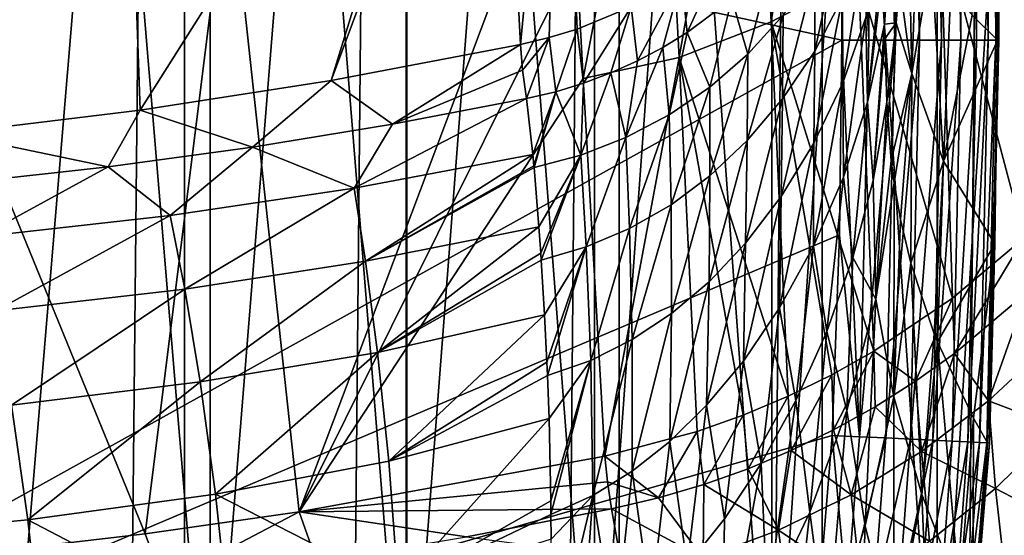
# Model space of a CAD drawing. Header units: metres. Extents: x -24 to 24, y -69 to 184.
# Tile 324 of 656: x 5.98 to 15.04, y 96.66 to 101.41. Entities that reach past the tile are written whole.
import ezdxf

# ---------------------------------------------------------------- set-up
doc = ezdxf.new("R2010")
doc.units = ezdxf.units.M
for name, color, linetype in [('367', 7, 'CONTINUOUS'), ('370', 7, 'CONTINUOUS'), ('386', 7, 'CONTINUOUS'), ('397', 7, 'CONTINUOUS'), ('398', 7, 'CONTINUOUS'), ('400', 7, 'CONTINUOUS'), ('401', 7, 'CONTINUOUS'), ('433', 7, 'CONTINUOUS'), ('448', 7, 'CONTINUOUS'), ('449', 7, 'CONTINUOUS'), ('450', 7, 'CONTINUOUS'), ('451', 7, 'CONTINUOUS'), ('452', 7, 'CONTINUOUS'), ('453', 7, 'CONTINUOUS'), ('454', 7, 'CONTINUOUS'), ('467', 7, 'CONTINUOUS'), ('503', 7, 'CONTINUOUS'), ('509', 7, 'CONTINUOUS'), ('524', 7, 'CONTINUOUS'), ('525', 7, 'CONTINUOUS'), ('526', 7, 'CONTINUOUS'), ('556', 2, 'CONTINUOUS'), ('565', 2, 'CONTINUOUS')]:
    doc.layers.add(name, color=color, linetype=linetype)

msp = doc.modelspace()

# ---------------------------------------------------------------- linework, layer by layer
at = {"layer": '367'}
for points in [[(7.493662, 145.2, -23.063121), (5.396133, -68.3, -23.642002), (5.396133, 145.2, -23.642002)], [(7.493662, -68.3, -23.063121), (5.396133, -68.3, -23.642002), (7.493662, 145.2, -23.063121)], [(9.530857, 145.2, -22.298548), (7.493662, -68.3, -23.063121), (7.493662, 145.2, -23.063121)], [(9.530857, -68.3, -22.298548), (7.493662, -68.3, -23.063121), (9.530857, 145.2, -22.298548)], [(11.491315, 145.2, -21.354442), (9.530857, -68.3, -22.298548), (9.530857, 145.2, -22.298548)], [(11.491315, -68.3, -21.354442), (9.530857, -68.3, -22.298548), (11.491315, 145.2, -21.354442)], [(13.359252, 145.2, -20.238401), (11.491315, -68.3, -21.354442), (11.491315, 145.2, -21.354442)], [(13.359252, -68.3, -20.238401), (11.491315, -68.3, -21.354442), (13.359252, 145.2, -20.238401)], [(15.119628, 145.2, -18.959413), (13.359252, -68.3, -20.238401), (13.359252, 145.2, -20.238401)], [(15.119628, -68.3, -18.959413), (13.359252, -68.3, -20.238401), (15.119628, 145.2, -18.959413)]]:
    msp.add_3dface(points, dxfattribs=at)
at = {"layer": '370'}
for points in [[(7.90006, 102.860268, 94.241585), (8.546894, 96.878121, 53.541877), (11.019798, 103.447732, 94.491245)], [(11.019798, 103.447732, 94.491245), (8.546894, 96.878121, 53.541877), (11.098638, 102.007812, 84.748972)], [(4.750554, 102.499585, 94.292291), (7.130465, 96.676068, 53.570272), (7.90006, 102.860268, 94.241585)], [(7.130465, 96.676068, 53.570272), (8.546894, 96.878121, 53.541877), (7.90006, 102.860268, 94.241585)], [(5.708911, 96.510513, 53.593538), (7.130465, 96.676068, 53.570272), (4.750554, 102.499585, 94.292291)], [(11.098638, 102.007812, 84.748972), (8.546894, 96.878121, 53.541877), (11.161837, 100.869819, 77.044113)], [(8.546894, 96.878121, 53.541877), (11.358574, 97.390816, 53.469826), (11.161837, 100.869819, 77.044113)]]:
    msp.add_3dface(points, dxfattribs=at)
at = {"layer": '386'}
for points in [[(13.513243, 105.273682, 100.068037), (12.706761, 104.851391, 100.124964), (12.89077, 101.39123, 76.68522)], [(13.694138, 101.814614, 76.628202), (13.513243, 105.273682, 100.068037), (12.89077, 101.39123, 76.68522)], [(12.706761, 104.851391, 100.124964), (11.857022, 104.522609, 100.167736), (12.044094, 101.06078, 76.728189)], [(12.89077, 101.39123, 76.68522), (12.706761, 104.851391, 100.124964), (12.044094, 101.06078, 76.728189)], [(11.161837, 100.869819, 77.044113), (11.857022, 104.522609, 100.167736), (11.098638, 102.007812, 84.748972)], [(11.857022, 104.522609, 100.167736), (11.161837, 100.869819, 77.044113), (12.044094, 101.06078, 76.728189)], [(15.130072, 102.917145, 76.475139), (14.443804, 102.325455, 76.557871), (15.217849, 99.400788, 53.187335)], [(14.443804, 102.325455, 76.557871), (13.694138, 101.814614, 76.628202), (14.557912, 98.844901, 53.265458)], [(15.217849, 99.400788, 53.187335), (14.443804, 102.325455, 76.557871), (14.557912, 98.844901, 53.265458)], [(13.694138, 101.814614, 76.628202), (12.89077, 101.39123, 76.68522), (13.833802, 98.357081, 53.334017)], [(14.557912, 98.844901, 53.265458), (13.694138, 101.814614, 76.628202), (13.833802, 98.357081, 53.334017)], [(12.89077, 101.39123, 76.68522), (12.044094, 101.06078, 76.728189), (13.046412, 97.94307, 53.392206)], [(13.447828, 98.140221, 53.364496), (12.89077, 101.39123, 76.68522), (13.046412, 97.94307, 53.392206)], [(13.833802, 98.357081, 53.334017), (12.89077, 101.39123, 76.68522), (13.447828, 98.140221, 53.364496)], [(11.161837, 100.869819, 77.044113), (11.358574, 97.390816, 53.469826), (12.044094, 101.06078, 76.728189)], [(12.044094, 101.06078, 76.728189), (11.358574, 97.390816, 53.469826), (12.210562, 97.617346, 53.437988)], [(12.632682, 97.768131, 53.416794), (12.044094, 101.06078, 76.728189), (12.210562, 97.617346, 53.437988)], [(13.046412, 97.94307, 53.392206), (12.044094, 101.06078, 76.728189), (12.632682, 97.768131, 53.416794)]]:
    msp.add_3dface(points, dxfattribs=at)
at = {"layer": '397'}
for points in [[(15.217849, 99.400788, 53.187335), (14.557912, 98.844901, 53.265458), (14.576764, 98.335947, 50.088049)], [(15.243069, 98.898114, 50.021821), (15.217849, 99.400788, 53.187335), (14.576764, 98.335947, 50.088049)], [(14.557912, 98.844901, 53.265458), (13.833802, 98.357081, 53.334017), (14.218558, 98.081066, 50.11987)], [(14.576764, 98.335947, 50.088049), (14.557912, 98.844901, 53.265458), (14.218558, 98.081066, 50.11987)], [(13.833802, 98.357081, 53.334017), (13.447828, 98.140221, 53.364496), (13.464342, 97.632497, 50.179318)], [(13.846474, 97.845825, 50.150426), (13.833802, 98.357081, 53.334017), (13.464342, 97.632497, 50.179318)], [(14.218558, 98.081066, 50.11987), (13.833802, 98.357081, 53.334017), (13.846474, 97.845825, 50.150426)], [(13.447828, 98.140221, 53.364496), (13.046412, 97.94307, 53.392206), (13.074873, 97.442272, 50.206291)], [(13.464342, 97.632497, 50.179318), (13.447828, 98.140221, 53.364496), (13.074873, 97.442272, 50.206291)], [(13.046412, 97.94307, 53.392206), (12.632682, 97.768131, 53.416794), (12.67766, 97.274802, 50.231323)], [(13.074873, 97.442272, 50.206291), (13.046412, 97.94307, 53.392206), (12.67766, 97.274802, 50.231323)], [(12.632682, 97.768131, 53.416794), (12.210562, 97.617346, 53.437988), (12.270947, 97.129505, 50.254472)], [(12.67766, 97.274802, 50.231323), (12.632682, 97.768131, 53.416794), (12.270947, 97.129505, 50.254472)], [(12.210562, 97.617346, 53.437988), (11.358574, 97.390816, 53.469826), (11.852689, 97.005997, 50.275802)], [(12.270947, 97.129505, 50.254472), (12.210562, 97.617346, 53.437988), (11.852689, 97.005997, 50.275802)], [(11.852689, 97.005997, 50.275802), (11.358574, 97.390816, 53.469826), (11.383532, 97.152928, 51.880761)], [(11.421122, 96.90415, 50.295377), (11.852689, 97.005997, 50.275802), (11.383532, 97.152928, 51.880761)]]:
    msp.add_3dface(points, dxfattribs=at)
at = {"layer": '398'}
for points in [[(11.358574, 97.390816, 53.469826), (8.546894, 96.878121, 53.541877), (11.383532, 97.152928, 51.880761)], [(8.546894, 96.878121, 53.541877), (11.421122, 96.90415, 50.295377), (11.383532, 97.152928, 51.880761)], [(8.546894, 96.878121, 53.541877), (7.130465, 96.676068, 53.570272), (7.299487, 96.2217, 50.485322)], [(8.710429, 96.417662, 50.420593), (8.546894, 96.878121, 53.541877), (7.299487, 96.2217, 50.485322)], [(11.421122, 96.90415, 50.295377), (8.546894, 96.878121, 53.541877), (10.087049, 96.646072, 50.355292)], [(10.087049, 96.646072, 50.355292), (8.546894, 96.878121, 53.541877), (8.710429, 96.417662, 50.420593)], [(7.130465, 96.676068, 53.570272), (5.708911, 96.510513, 53.593538), (7.299487, 96.2217, 50.485322)]]:
    msp.add_3dface(points, dxfattribs=at)
at = {"layer": '400'}
for points in [[(15.243069, 98.898114, 50.021821), (14.576764, 98.335947, 50.088049), (14.891144, 97.901018, 46.859653)], [(15.472473, 98.442531, 46.799722), (15.243069, 98.898114, 50.021821), (14.891144, 97.901018, 46.859653)], [(15.472473, 98.442531, 46.799722), (14.891144, 97.901018, 46.859653), (15.527218, 97.656454, 43.835631)], [(14.576764, 98.335947, 50.088049), (14.218558, 98.081066, 50.11987), (14.272104, 97.431848, 46.918155)], [(14.891144, 97.901018, 46.859653), (14.576764, 98.335947, 50.088049), (14.272104, 97.431848, 46.918155)], [(14.218558, 98.081066, 50.11987), (13.846474, 97.845825, 50.150426), (14.272104, 97.431848, 46.918155)], [(13.846474, 97.845825, 50.150426), (13.464342, 97.632497, 50.179318), (13.625915, 97.035006, 46.973611)], [(14.272104, 97.431848, 46.918155), (13.846474, 97.845825, 50.150426), (13.625915, 97.035006, 46.973611)], [(14.891144, 97.901018, 46.859653), (14.272104, 97.431848, 46.918155), (14.953629, 97.092664, 43.900504)], [(15.527218, 97.656454, 43.835631), (14.891144, 97.901018, 46.859653), (14.953629, 97.092664, 43.900504)], [(15.527218, 97.656454, 43.835631), (14.953629, 97.092664, 43.900504), (15.624789, 96.741721, 40.925711)], [(13.464342, 97.632497, 50.179318), (13.074873, 97.442272, 50.206291), (13.625915, 97.035006, 46.973611)], [(13.074873, 97.442272, 50.206291), (12.67766, 97.274802, 50.231323), (12.957795, 96.708759, 47.02502)], [(13.625915, 97.035006, 46.973611), (13.074873, 97.442272, 50.206291), (12.957795, 96.708759, 47.02502)], [(14.272104, 97.431848, 46.918155), (13.625915, 97.035006, 46.973611), (14.346387, 96.606972, 43.961544)], [(14.953629, 97.092664, 43.900504), (14.272104, 97.431848, 46.918155), (14.346387, 96.606972, 43.961544)], [(12.67766, 97.274802, 50.231323), (12.270947, 97.129505, 50.254472), (12.957795, 96.708759, 47.02502)], [(12.270947, 97.129505, 50.254472), (11.852689, 97.005997, 50.275802), (12.264412, 96.450772, 47.072149)], [(12.957795, 96.708759, 47.02502), (12.270947, 97.129505, 50.254472), (12.264412, 96.450772, 47.072149)], [(13.625915, 97.035006, 46.973611), (12.957795, 96.708759, 47.02502), (13.716566, 96.197693, 44.016986)], [(14.346387, 96.606972, 43.961544), (13.625915, 97.035006, 46.973611), (13.716566, 96.197693, 44.016986)], [(14.953629, 97.092664, 43.900504), (14.346387, 96.606972, 43.961544), (15.06264, 96.13425, 40.999751)], [(15.624789, 96.741721, 40.925711), (14.953629, 97.092664, 43.900504), (15.06264, 96.13425, 40.999751)], [(11.852689, 97.005997, 50.275802), (11.421122, 96.90415, 50.295377), (12.264412, 96.450772, 47.072149)], [(12.264412, 96.450772, 47.072149), (11.421122, 96.90415, 50.295377), (11.500824, 96.461242, 47.977084)], [(12.957795, 96.708759, 47.02502), (12.264412, 96.450772, 47.072149), (13.068979, 95.860893, 44.066001)], [(13.716566, 96.197693, 44.016986), (12.957795, 96.708759, 47.02502), (13.068979, 95.860893, 44.066001)]]:
    msp.add_3dface(points, dxfattribs=at)
at = {"layer": '401'}
msp.add_3dface([(11.421122, 96.90415, 50.295377), (10.087049, 96.646072, 50.355292), (11.500824, 96.461242, 47.977084)], dxfattribs=at)
at = {"layer": '433'}
for points in [[(6.926787, 105.104468, 84.845855), (10.34597, 105.736595, 85.132422), (7.085745, 100.575368, 54.383652)], [(7.085745, 100.575368, 54.383652), (10.34597, 105.736595, 85.132422), (8.841554, 100.848713, 54.345572)], [(8.841554, 100.848713, 54.345572), (10.34597, 105.736595, 85.132422), (10.383593, 105.004305, 80.17933)], [(3.471335, 104.75637, 84.894492), (6.926787, 105.104468, 84.845855), (3.547607, 100.209763, 54.434586)], [(3.547607, 100.209763, 54.434586), (6.926787, 105.104468, 84.845855), (5.319816, 100.362213, 54.41335)], [(5.319816, 100.362213, 54.41335), (6.926787, 105.104468, 84.845855), (7.085745, 100.575368, 54.383652)], [(10.583378, 101.181501, 54.299229), (8.841554, 100.848713, 54.345572), (10.383593, 105.004305, 80.17933)]]:
    msp.add_3dface(points, dxfattribs=at)
at = {"layer": '448'}
for points in [[(12.066407, 101.793794, 54.206998), (12.492298, 102.111569, 54.161729), (12.116277, 101.291633, 50.939348)], [(12.116277, 101.291633, 50.939348), (12.492298, 102.111569, 54.161729), (12.527838, 101.603183, 50.908008)], [(11.600817, 101.529954, 54.245472), (12.066407, 101.793794, 54.206998), (11.66021, 101.031317, 50.976052)], [(11.66021, 101.031317, 50.976052), (12.066407, 101.793794, 54.206998), (11.894003, 101.15512, 50.95708)], [(11.894003, 101.15512, 50.95708), (12.066407, 101.793794, 54.206998), (12.116277, 101.291633, 50.939348)], [(11.104531, 101.324284, 54.276436), (11.600817, 101.529954, 54.245472), (11.164772, 100.825677, 51.016756)], [(11.164772, 100.825677, 51.016756), (11.600817, 101.529954, 54.245472), (11.41593, 100.920874, 50.996066)], [(11.41593, 100.920874, 50.996066), (11.600817, 101.529954, 54.245472), (11.66021, 101.031317, 50.976052)], [(10.849039, 101.245359, 54.288721), (11.104531, 101.324284, 54.276436), (10.907966, 100.747048, 51.037889)], [(10.907966, 100.747048, 51.037889), (11.104531, 101.324284, 54.276436), (11.164772, 100.825677, 51.016756)], [(10.583378, 101.181501, 54.299229), (10.849039, 101.245359, 54.288721), (10.603654, 100.944673, 52.721073)], [(10.603654, 100.944673, 52.721073), (10.849039, 101.245359, 54.288721), (10.638214, 100.683862, 51.059741)], [(10.638214, 100.683862, 51.059741), (10.849039, 101.245359, 54.288721), (10.907966, 100.747048, 51.037889)]]:
    msp.add_3dface(points, dxfattribs=at)
at = {"layer": '449'}
for points in [[(8.841554, 100.848713, 54.345572), (10.583378, 101.181501, 54.299229), (9.405611, 100.447144, 51.121778)], [(10.583378, 101.181501, 54.299229), (10.603654, 100.944673, 52.721073), (9.405611, 100.447144, 51.121778)], [(10.603654, 100.944673, 52.721073), (10.638214, 100.683862, 51.059741), (9.405611, 100.447144, 51.121778)], [(7.085745, 100.575368, 54.383652), (8.841554, 100.848713, 54.345572), (8.118472, 100.235578, 51.191925)], [(8.118472, 100.235578, 51.191925), (8.841554, 100.848713, 54.345572), (9.405611, 100.447144, 51.121778)], [(5.319816, 100.362213, 54.41335), (7.085745, 100.575368, 54.383652), (6.789726, 100.053505, 51.264682)], [(6.789726, 100.053505, 51.264682), (7.085745, 100.575368, 54.383652), (8.118472, 100.235578, 51.191925)], [(5.432615, 99.903735, 51.333999), (5.319816, 100.362213, 54.41335), (6.789726, 100.053505, 51.264682)]]:
    msp.add_3dface(points, dxfattribs=at)
at = {"layer": '450'}
for points in [[(13.919636, 101.88202, 41.942747), (14.00594, 102.399016, 41.799947), (13.931996, 101.36907, 39.980604)], [(14.00594, 102.399016, 41.799947), (14.038998, 101.381376, 37.3081), (13.931996, 101.36907, 39.980604)], [(14.038998, 101.381376, 37.3081), (14.00594, 102.399016, 41.799947), (14.069632, 101.754773, 37.290942)], [(13.931996, 101.36907, 39.980604), (14.038998, 101.381376, 37.3081), (13.935801, 101.234974, 39.476425)], [(13.935801, 101.234974, 39.476425), (14.038998, 101.381376, 37.3081), (13.955171, 100.651076, 37.306441)]]:
    msp.add_3dface(points, dxfattribs=at)
at = {"layer": '451'}
for points in [[(13.290767, 101.121007, 45.056613), (13.545841, 102.308104, 47.915273), (13.547313, 101.613263, 45.132432)], [(13.294852, 101.858461, 47.872306), (13.545841, 102.308104, 47.915273), (13.290767, 101.121007, 45.056613)], [(13.547313, 101.613263, 45.132432), (13.754534, 102.146429, 45.217447), (13.548553, 100.828192, 42.468322)], [(13.548553, 100.828192, 42.468322), (13.754534, 102.146429, 45.217447), (13.762421, 101.429231, 42.559746)], [(13.762421, 101.429231, 42.559746), (13.916049, 102.061615, 42.647474), (13.776778, 100.649702, 39.922825)], [(13.916049, 102.061615, 42.647474), (13.919636, 101.88202, 41.942747), (13.776778, 100.649702, 39.922825)], [(12.527838, 101.603183, 50.908008), (12.898187, 101.967831, 50.882777), (12.675791, 101.093484, 47.823539)], [(12.675791, 101.093484, 47.823539), (12.898187, 101.967831, 50.882777), (13.001882, 101.451798, 47.841953)], [(12.994693, 100.680189, 44.991259), (13.294852, 101.858461, 47.872306), (13.290767, 101.121007, 45.056613)], [(13.001882, 101.451798, 47.841953), (13.294852, 101.858461, 47.872306), (12.994693, 100.680189, 44.991259)], [(13.919636, 101.88202, 41.942747), (13.931996, 101.36907, 39.980604), (13.776778, 100.649702, 39.922825)], [(12.116277, 101.291633, 50.939348), (12.527838, 101.603183, 50.908008), (12.324682, 100.787549, 47.816423)], [(12.324682, 100.787549, 47.816423), (12.527838, 101.603183, 50.908008), (12.675791, 101.093484, 47.823539)], [(13.283952, 100.273917, 42.378183), (13.547313, 101.613263, 45.132432), (13.548553, 100.828192, 42.468322)], [(13.290767, 101.121007, 45.056613), (13.547313, 101.613263, 45.132432), (13.283952, 100.273917, 42.378183)], [(12.670218, 100.296272, 44.937095), (13.001882, 101.451798, 47.841953), (12.994693, 100.680189, 44.991259)], [(12.675791, 101.093484, 47.823539), (13.001882, 101.451798, 47.841953), (12.670218, 100.296272, 44.937095)], [(13.548553, 100.828192, 42.468322), (13.762421, 101.429231, 42.559746), (13.555989, 99.960033, 39.837712)], [(13.555989, 99.960033, 39.837712), (13.762421, 101.429231, 42.559746), (13.776778, 100.649702, 39.922825)], [(13.776778, 100.649702, 39.922825), (13.931996, 101.36907, 39.980604), (13.828222, 99.930468, 37.242)], [(13.931996, 101.36907, 39.980604), (13.935801, 101.234974, 39.476425), (13.828222, 99.930468, 37.242)], [(11.894003, 101.15512, 50.95708), (12.116277, 101.291633, 50.939348), (11.952309, 100.532737, 47.820212)], [(11.952309, 100.532737, 47.820212), (12.116277, 101.291633, 50.939348), (12.324682, 100.787549, 47.816423)], [(13.935801, 101.234974, 39.476425), (13.955171, 100.651076, 37.306441), (13.828222, 99.930468, 37.242)], [(11.553877, 100.323762, 47.834341), (11.894003, 101.15512, 50.95708), (11.952309, 100.532737, 47.820212)], [(11.66021, 101.031317, 50.976052), (11.894003, 101.15512, 50.95708), (11.553877, 100.323762, 47.834341)], [(12.981619, 99.780193, 42.291386), (13.290767, 101.121007, 45.056613), (13.283952, 100.273917, 42.378183)], [(12.994693, 100.680189, 44.991259), (13.290767, 101.121007, 45.056613), (12.981619, 99.780193, 42.291386)], [(11.41593, 100.920874, 50.996066), (11.66021, 101.031317, 50.976052), (11.553877, 100.323762, 47.834341)], [(12.324682, 100.787549, 47.816423), (12.675791, 101.093484, 47.823539), (12.327204, 99.972831, 44.894864)], [(12.327204, 99.972831, 44.894864), (12.675791, 101.093484, 47.823539), (12.670218, 100.296272, 44.937095)], [(11.138257, 100.161721, 47.857024), (11.41593, 100.920874, 50.996066), (11.553877, 100.323762, 47.834341)], [(11.164772, 100.825677, 51.016756), (11.41593, 100.920874, 50.996066), (11.138257, 100.161721, 47.857024)], [(10.907966, 100.747048, 51.037889), (11.164772, 100.825677, 51.016756), (11.138257, 100.161721, 47.857024)], [(13.280978, 99.32282, 39.747275), (13.548553, 100.828192, 42.468322), (13.555989, 99.960033, 39.837712)], [(13.283952, 100.273917, 42.378183), (13.548553, 100.828192, 42.468322), (13.280978, 99.32282, 39.747275)], [(10.638214, 100.683862, 51.059741), (10.907966, 100.747048, 51.037889), (10.697354, 100.167961, 48.398287)], [(10.697354, 100.167961, 48.398287), (10.907966, 100.747048, 51.037889), (10.70712, 100.063578, 47.949264)], [(10.70712, 100.063578, 47.949264), (10.907966, 100.747048, 51.037889), (10.708491, 100.048481, 47.886133)], [(10.708491, 100.048481, 47.886133), (10.907966, 100.747048, 51.037889), (11.138257, 100.161721, 47.857024)], [(11.952309, 100.532737, 47.820212), (12.324682, 100.787549, 47.816423), (11.968994, 99.706334, 44.865478)], [(11.968994, 99.706334, 44.865478), (12.324682, 100.787549, 47.816423), (12.327204, 99.972831, 44.894864)], [(12.655632, 99.353126, 42.209864), (12.994693, 100.680189, 44.991259), (12.981619, 99.780193, 42.291386)], [(12.670218, 100.296272, 44.937095), (12.994693, 100.680189, 44.991259), (12.655632, 99.353126, 42.209864)], [(13.555989, 99.960033, 39.837712), (13.776778, 100.649702, 39.922825), (13.642011, 99.220102, 37.170421)], [(13.642011, 99.220102, 37.170421), (13.776778, 100.649702, 39.922825), (13.828222, 99.930468, 37.242)], [(11.553877, 100.323762, 47.834341), (11.952309, 100.532737, 47.820212), (11.587742, 99.488192, 44.84983)], [(11.587742, 99.488192, 44.84983), (11.952309, 100.532737, 47.820212), (11.968994, 99.706334, 44.865478)], [(11.138257, 100.161721, 47.857024), (11.553877, 100.323762, 47.834341), (11.189432, 99.31746, 44.846865)], [(11.189432, 99.31746, 44.846865), (11.553877, 100.323762, 47.834341), (11.587742, 99.488192, 44.84983)], [(12.318352, 98.996286, 42.135683), (12.670218, 100.296272, 44.937095), (12.655632, 99.353126, 42.209864)], [(12.327204, 99.972831, 44.894864), (12.670218, 100.296272, 44.937095), (12.318352, 98.996286, 42.135683)], [(12.967865, 98.755684, 39.653157), (13.283952, 100.273917, 42.378183), (13.280978, 99.32282, 39.747275)], [(12.981619, 99.780193, 42.291386), (13.283952, 100.273917, 42.378183), (12.967865, 98.755684, 39.653157)], [(10.708491, 100.048481, 47.886133), (11.138257, 100.161721, 47.857024), (10.752863, 99.502179, 45.844661)], [(10.752863, 99.502179, 45.844661), (11.138257, 100.161721, 47.857024), (10.769855, 99.2599, 45.056323)], [(10.769855, 99.2599, 45.056323), (11.138257, 100.161721, 47.857024), (10.774104, 99.195886, 44.857332)], [(10.774104, 99.195886, 44.857332), (11.138257, 100.161721, 47.857024), (11.189432, 99.31746, 44.846865)], [(11.968994, 99.706334, 44.865478), (12.327204, 99.972831, 44.894864), (11.973561, 98.703918, 42.071543)], [(11.973561, 98.703918, 42.071543), (12.327204, 99.972831, 44.894864), (12.318352, 98.996286, 42.135683)], [(13.280978, 99.32282, 39.747275), (13.555989, 99.960033, 39.837712), (13.402517, 98.538737, 37.093868)], [(13.402517, 98.538737, 37.093868), (13.555989, 99.960033, 39.837712), (13.642011, 99.220102, 37.170421)], [(12.634176, 98.266233, 39.557141), (12.981619, 99.780193, 42.291386), (12.967865, 98.755684, 39.653157)], [(12.655632, 99.353126, 42.209864), (12.981619, 99.780193, 42.291386), (12.634176, 98.266233, 39.557141)], [(11.587742, 99.488192, 44.84983), (11.968994, 99.706334, 44.865478), (11.610821, 98.463726, 42.020727)], [(11.610821, 98.463726, 42.020727), (11.968994, 99.706334, 44.865478), (11.973561, 98.703918, 42.071543)], [(11.189432, 99.31746, 44.846865), (11.587742, 99.488192, 44.84983), (11.231867, 98.271957, 41.983887)], [(11.231867, 98.271957, 41.983887), (11.587742, 99.488192, 44.84983), (11.610821, 98.463726, 42.020727)], [(10.774104, 99.195886, 44.857332), (11.189432, 99.31746, 44.846865), (10.804394, 98.691799, 43.40231)], [(10.804394, 98.691799, 43.40231), (11.189432, 99.31746, 44.846865), (10.826232, 98.256837, 42.275907)], [(10.826232, 98.256837, 42.275907), (11.189432, 99.31746, 44.846865), (10.831681, 98.132518, 41.971534)], [(10.831681, 98.132518, 41.971534), (11.189432, 99.31746, 44.846865), (11.231867, 98.271957, 41.983887)], [(12.295555, 97.858855, 39.461348), (12.655632, 99.353126, 42.209864), (12.634176, 98.266233, 39.557141)], [(12.318352, 98.996286, 42.135683), (12.655632, 99.353126, 42.209864), (12.295555, 97.858855, 39.461348)], [(12.967865, 98.755684, 39.653157), (13.280978, 99.32282, 39.747275), (13.117829, 97.903714, 37.011606)], [(13.117829, 97.903714, 37.011606), (13.280978, 99.32282, 39.747275), (13.402517, 98.538737, 37.093868)], [(11.958007, 97.526053, 39.369452), (12.318352, 98.996286, 42.135683), (12.295555, 97.858855, 39.461348)], [(11.973561, 98.703918, 42.071543), (12.318352, 98.996286, 42.135683), (11.958007, 97.526053, 39.369452)], [(12.634176, 98.266233, 39.557141), (12.967865, 98.755684, 39.653157), (12.798394, 97.323722, 36.922484)], [(12.798394, 97.323722, 36.922484), (12.967865, 98.755684, 39.653157), (13.117829, 97.903714, 37.011606)], [(11.610092, 97.251425, 39.287196), (11.973561, 98.703918, 42.071543), (11.958007, 97.526053, 39.369452)], [(11.610821, 98.463726, 42.020727), (11.973561, 98.703918, 42.071543), (11.610092, 97.251425, 39.287196)], [(11.231867, 98.271957, 41.983887), (11.610821, 98.463726, 42.020727), (11.249221, 97.027396, 39.217566)], [(11.249221, 97.027396, 39.217566), (11.610821, 98.463726, 42.020727), (11.610092, 97.251425, 39.287196)], [(10.831681, 98.132518, 41.971534), (11.231867, 98.271957, 41.983887), (10.846436, 97.737918, 41.048515)], [(10.846436, 97.737918, 41.048515), (11.231867, 98.271957, 41.983887), (10.863249, 96.979412, 39.422499)], [(10.863249, 96.979412, 39.422499), (11.231867, 98.271957, 41.983887), (10.864533, 96.853993, 39.16892)], [(10.864533, 96.853993, 39.16892), (11.231867, 98.271957, 41.983887), (11.249221, 97.027396, 39.217566)], [(12.295555, 97.858855, 39.461348), (12.634176, 98.266233, 39.557141), (12.45948, 96.813094, 36.825996)], [(12.45948, 96.813094, 36.825996), (12.634176, 98.266233, 39.557141), (12.798394, 97.323722, 36.922484)], [(11.958007, 97.526053, 39.369452), (12.295555, 97.858855, 39.461348), (12.117246, 96.381989, 36.723534)], [(12.117246, 96.381989, 36.723534), (12.295555, 97.858855, 39.461348), (12.45948, 96.813094, 36.825996)], [(11.610092, 97.251425, 39.287196), (11.958007, 97.526053, 39.369452), (11.78352, 96.031282, 36.621938)], [(11.78352, 96.031282, 36.621938), (11.958007, 97.526053, 39.369452), (12.117246, 96.381989, 36.723534)], [(11.249221, 97.027396, 39.217566), (11.610092, 97.251425, 39.287196), (11.454316, 95.746817, 36.530568)], [(11.454316, 95.746817, 36.530568), (11.610092, 97.251425, 39.287196), (11.78352, 96.031282, 36.621938)], [(10.850611, 95.362051, 36.396318), (11.249221, 97.027396, 39.217566), (11.142612, 95.526009, 36.453706)], [(10.865828, 96.624755, 38.715002), (11.249221, 97.027396, 39.217566), (10.850611, 95.362051, 36.396318)], [(10.864533, 96.853993, 39.16892), (11.249221, 97.027396, 39.217566), (10.865828, 96.624755, 38.715002)], [(11.142612, 95.526009, 36.453706), (11.249221, 97.027396, 39.217566), (11.454316, 95.746817, 36.530568)]]:
    msp.add_3dface(points, dxfattribs=at)
at = {"layer": '452'}
for points in [[(10.638214, 100.683862, 51.059741), (10.697354, 100.167961, 48.398287), (9.054227, 99.859886, 48.49591)], [(9.405611, 100.447144, 51.121778), (10.638214, 100.683862, 51.059741), (9.054227, 99.859886, 48.49591)], [(8.118472, 100.235578, 51.191925), (9.405611, 100.447144, 51.121778), (9.054227, 99.859886, 48.49591)], [(6.789726, 100.053505, 51.264682), (8.118472, 100.235578, 51.191925), (7.360403, 99.60818, 48.601062)], [(7.360403, 99.60818, 48.601062), (8.118472, 100.235578, 51.191925), (9.054227, 99.859886, 48.49591)], [(9.054227, 99.859886, 48.49591), (10.697354, 100.167961, 48.398287), (9.159477, 99.185396, 45.923383)], [(10.697354, 100.167961, 48.398287), (10.70712, 100.063578, 47.949264), (9.159477, 99.185396, 45.923383)], [(5.432615, 99.903735, 51.333999), (6.789726, 100.053505, 51.264682), (5.611008, 99.411223, 48.700172)], [(5.611008, 99.411223, 48.700172), (6.789726, 100.053505, 51.264682), (7.360403, 99.60818, 48.601062)], [(10.70712, 100.063578, 47.949264), (10.708491, 100.048481, 47.886133), (9.159477, 99.185396, 45.923383)], [(10.708491, 100.048481, 47.886133), (10.752863, 99.502179, 45.844661), (9.159477, 99.185396, 45.923383)], [(7.360403, 99.60818, 48.601062), (9.054227, 99.859886, 48.49591), (7.495771, 98.929593, 46.018415)], [(7.495771, 98.929593, 46.018415), (9.054227, 99.859886, 48.49591), (9.159477, 99.185396, 45.923383)], [(5.611008, 99.411223, 48.700172), (7.360403, 99.60818, 48.601062), (5.75292, 98.729429, 46.108855)], [(5.75292, 98.729429, 46.108855), (7.360403, 99.60818, 48.601062), (7.495771, 98.929593, 46.018415)], [(9.159477, 99.185396, 45.923383), (10.752863, 99.502179, 45.844661), (9.267575, 98.345866, 43.433059)], [(10.752863, 99.502179, 45.844661), (10.769855, 99.2599, 45.056323), (9.267575, 98.345866, 43.433059)], [(10.769855, 99.2599, 45.056323), (10.774104, 99.195886, 44.857332), (9.267575, 98.345866, 43.433059)], [(10.774104, 99.195886, 44.857332), (10.804394, 98.691799, 43.40231), (9.267575, 98.345866, 43.433059)], [(7.495771, 98.929593, 46.018415), (9.159477, 99.185396, 45.923383), (7.637551, 98.073659, 43.501036)], [(7.637551, 98.073659, 43.501036), (9.159477, 99.185396, 45.923383), (9.267575, 98.345866, 43.433059)], [(5.75292, 98.729429, 46.108855), (7.495771, 98.929593, 46.018415), (5.901902, 97.861035, 43.569129)], [(5.901902, 97.861035, 43.569129), (7.495771, 98.929593, 46.018415), (7.637551, 98.073659, 43.501036)], [(9.267575, 98.345866, 43.433059), (10.804394, 98.691799, 43.40231), (9.372438, 97.343263, 41.020643)], [(10.804394, 98.691799, 43.40231), (10.826232, 98.256837, 42.275907), (9.372438, 97.343263, 41.020643)], [(7.637551, 98.073659, 43.501036), (9.267575, 98.345866, 43.433059), (7.779282, 97.040751, 41.052489)], [(7.779282, 97.040751, 41.052489), (9.267575, 98.345866, 43.433059), (9.372438, 97.343263, 41.020643)], [(10.826232, 98.256837, 42.275907), (10.831681, 98.132518, 41.971534), (9.372438, 97.343263, 41.020643)], [(10.831681, 98.132518, 41.971534), (10.846436, 97.737918, 41.048515), (9.372438, 97.343263, 41.020643)], [(5.901902, 97.861035, 43.569129), (7.637551, 98.073659, 43.501036), (6.051286, 96.805219, 41.09133)], [(6.051286, 96.805219, 41.09133), (7.637551, 98.073659, 43.501036), (7.779282, 97.040751, 41.052489)], [(4.180096, 96.624521, 41.116608), (5.901902, 97.861035, 43.569129), (6.051286, 96.805219, 41.09133)], [(9.372438, 97.343263, 41.020643), (10.846436, 97.737918, 41.048515), (9.458832, 96.180381, 38.664166)], [(10.846436, 97.737918, 41.048515), (10.863249, 96.979412, 39.422499), (9.458832, 96.180381, 38.664166)], [(7.779282, 97.040751, 41.052489), (9.372438, 97.343263, 41.020643), (9.458832, 96.180381, 38.664166)], [(6.051286, 96.805219, 41.09133), (7.779282, 97.040751, 41.052489), (7.906132, 95.834044, 38.663912)], [(7.906132, 95.834044, 38.663912), (7.779282, 97.040751, 41.052489), (9.458832, 96.180381, 38.664166)], [(10.863249, 96.979412, 39.422499), (10.864533, 96.853993, 39.16892), (9.458832, 96.180381, 38.664166)], [(10.864533, 96.853993, 39.16892), (10.865828, 96.624755, 38.715002), (9.458832, 96.180381, 38.664166)], [(4.180096, 96.624521, 41.116608), (6.051286, 96.805219, 41.09133), (6.188292, 95.565025, 38.678321)], [(6.188292, 95.565025, 38.678321), (6.051286, 96.805219, 41.09133), (7.906132, 95.834044, 38.663912)]]:
    msp.add_3dface(points, dxfattribs=at)
at = {"layer": '453'}
for points in [[(14.183909, 100.914266, 33.251529), (14.069632, 101.754773, 37.290942), (14.149411, 102.577683, 35.066533)], [(14.234259, 102.270136, 32.975158), (14.183909, 100.914266, 33.251529), (14.149411, 102.577683, 35.066533)], [(14.365342, 101.975061, 30.892327), (14.183909, 100.914266, 33.251529), (14.234259, 102.270136, 32.975158)], [(14.476406, 100.107065, 29.196061), (14.183909, 100.914266, 33.251529), (14.365342, 101.975061, 30.892327)], [(14.542174, 101.693033, 28.819376), (14.476406, 100.107065, 29.196061), (14.365342, 101.975061, 30.892327)], [(14.038998, 101.381376, 37.3081), (14.069632, 101.754773, 37.290942), (14.183909, 100.914266, 33.251529)], [(14.739449, 101.451233, 26.968113), (14.476406, 100.107065, 29.196061), (14.542174, 101.693033, 28.819376)], [(13.955171, 100.651076, 37.306441), (14.038998, 101.381376, 37.3081), (13.99417, 100.109506, 35.292778)], [(14.038998, 101.381376, 37.3081), (14.183909, 100.914266, 33.251529), (13.99417, 100.109506, 35.292778)], [(14.972826, 101.220842, 25.125079), (14.476406, 100.107065, 29.196061), (14.739449, 101.451233, 26.968113)], [(14.948598, 99.345512, 25.133163), (14.476406, 100.107065, 29.196061), (14.972826, 101.220842, 25.125079)], [(14.949515, 99.382481, 25.132929), (14.948598, 99.345512, 25.133163), (14.972826, 101.220842, 25.125079)], [(13.99417, 100.109506, 35.292778), (14.183909, 100.914266, 33.251529), (14.020948, 99.907, 34.532643)], [(14.020948, 99.907, 34.532643), (14.183909, 100.914266, 33.251529), (14.080206, 99.570479, 33.262246)], [(14.080206, 99.570479, 33.262246), (14.183909, 100.914266, 33.251529), (14.176098, 99.166995, 31.724102)], [(14.183909, 100.914266, 33.251529), (14.476406, 100.107065, 29.196061), (14.176098, 99.166995, 31.724102)], [(14.176098, 99.166995, 31.724102), (14.476406, 100.107065, 29.196061), (14.390738, 98.515819, 29.195795)], [(14.390738, 98.515819, 29.195795), (14.476406, 100.107065, 29.196061), (14.419582, 98.442952, 28.90858)], [(14.476406, 100.107065, 29.196061), (14.948598, 99.345512, 25.133163), (14.419582, 98.442952, 28.90858)], [(14.419582, 98.442952, 28.90858), (14.948598, 99.345512, 25.133163), (14.751939, 97.738753, 26.081979)], [(14.948598, 99.345512, 25.133163), (14.881116, 97.511415, 25.148286), (14.751939, 97.738753, 26.081979)]]:
    msp.add_3dface(points, dxfattribs=at)
at = {"layer": '454'}
for points in [[(13.828222, 99.930468, 37.242), (13.955171, 100.651076, 37.306441), (13.852245, 98.835439, 34.441797)], [(13.955171, 100.651076, 37.306441), (13.99417, 100.109506, 35.292778), (13.852245, 98.835439, 34.441797)], [(13.99417, 100.109506, 35.292778), (14.020948, 99.907, 34.532643), (13.852245, 98.835439, 34.441797)], [(13.642011, 99.220102, 37.170421), (13.828222, 99.930468, 37.242), (13.852245, 98.835439, 34.441797)], [(14.020948, 99.907, 34.532643), (14.017531, 97.935232, 31.629525), (13.852245, 98.835439, 34.441797)], [(14.020948, 99.907, 34.532643), (14.080206, 99.570479, 33.262246), (14.017531, 97.935232, 31.629525)], [(14.080206, 99.570479, 33.262246), (14.176098, 99.166995, 31.724102), (14.017531, 97.935232, 31.629525)], [(13.402517, 98.538737, 37.093868), (13.642011, 99.220102, 37.170421), (13.586783, 97.811186, 34.350525)], [(13.642011, 99.220102, 37.170421), (13.852245, 98.835439, 34.441797), (13.586783, 97.811186, 34.350525)], [(14.176098, 99.166995, 31.724102), (14.275087, 97.036561, 28.807329), (14.017531, 97.935232, 31.629525)], [(14.176098, 99.166995, 31.724102), (14.390738, 98.515819, 29.195795), (14.275087, 97.036561, 28.807329)], [(13.852245, 98.835439, 34.441797), (13.754072, 96.748772, 31.544319), (13.586783, 97.811186, 34.350525)], [(14.017531, 97.935232, 31.629525), (13.754072, 96.748772, 31.544319), (13.852245, 98.835439, 34.441797)], [(13.117829, 97.903714, 37.011606), (13.402517, 98.538737, 37.093868), (13.246285, 96.872934, 34.257837)], [(13.402517, 98.538737, 37.093868), (13.586783, 97.811186, 34.350525), (13.246285, 96.872934, 34.257837)], [(14.390738, 98.515819, 29.195795), (14.419582, 98.442952, 28.90858), (14.275087, 97.036561, 28.807329)], [(14.419582, 98.442952, 28.90858), (14.6244, 96.147607, 25.979652), (14.275087, 97.036561, 28.807329)], [(14.419582, 98.442952, 28.90858), (14.751939, 97.738753, 26.081979), (14.6244, 96.147607, 25.979652)], [(14.017531, 97.935232, 31.629525), (14.018051, 95.673208, 28.732941), (13.754072, 96.748772, 31.544319)], [(14.275087, 97.036561, 28.807329), (14.018051, 95.673208, 28.732941), (14.017531, 97.935232, 31.629525)], [(12.798394, 97.323722, 36.922484), (13.117829, 97.903714, 37.011606), (12.853118, 96.04434, 34.164155)], [(13.117829, 97.903714, 37.011606), (13.246285, 96.872934, 34.257837), (12.853118, 96.04434, 34.164155)], [(13.586783, 97.811186, 34.350525), (13.406207, 95.65085, 31.468611), (13.246285, 96.872934, 34.257837)], [(13.754072, 96.748772, 31.544319), (13.406207, 95.65085, 31.468611), (13.586783, 97.811186, 34.350525)], [(14.751939, 97.738753, 26.081979), (14.744909, 95.951098, 25.186222), (14.6244, 96.147607, 25.979652)], [(14.751939, 97.738753, 26.081979), (14.881116, 97.511415, 25.148286), (14.744909, 95.951098, 25.186222)], [(12.798394, 97.323722, 36.922484), (12.853118, 96.04434, 34.164155), (12.439723, 95.344875, 34.065094)], [(12.45948, 96.813094, 36.825996), (12.798394, 97.323722, 36.922484), (12.439723, 95.344875, 34.065094)], [(14.275087, 97.036561, 28.807329), (14.378401, 94.595423, 25.921238), (14.018051, 95.673208, 28.732941)], [(14.6244, 96.147607, 25.979652), (14.378401, 94.595423, 25.921238), (14.275087, 97.036561, 28.807329)], [(13.246285, 96.872934, 34.257837), (12.996696, 94.671006, 31.399943), (12.853118, 96.04434, 34.164155)], [(13.406207, 95.65085, 31.468611), (12.996696, 94.671006, 31.399943), (13.246285, 96.872934, 34.257837)], [(12.117246, 96.381989, 36.723534), (12.45948, 96.813094, 36.825996), (12.439723, 95.344875, 34.065094)], [(13.754072, 96.748772, 31.544319), (13.66732, 94.399084, 28.682759), (13.406207, 95.65085, 31.468611)], [(14.018051, 95.673208, 28.732941), (13.66732, 94.399084, 28.682759), (13.754072, 96.748772, 31.544319)]]:
    msp.add_3dface(points, dxfattribs=at)
at = {"layer": '467'}
for points in [[(10.583378, 101.181501, 54.299229), (10.383593, 105.004305, 80.17933), (10.954016, 105.087663, 79.659964)], [(10.849039, 101.245359, 54.288721), (10.583378, 101.181501, 54.299229), (10.954016, 105.087663, 79.659964)], [(11.104531, 101.324284, 54.276436), (10.849039, 101.245359, 54.288721), (10.954016, 105.087663, 79.659964)], [(11.600817, 101.529954, 54.245472), (11.104531, 101.324284, 54.276436), (10.954016, 105.087663, 79.659964)]]:
    msp.add_3dface(points, dxfattribs=at)
at = {"layer": '503'}
for points in [[(13.539621, 105.768944, 23.422814), (0, 104.179469, 22.95), (13.539091, 101.220512, 23.422795)], [(0, 104.179469, 22.95), (0, 93.697944, 22.95), (13.539091, 101.220512, 23.422795)], [(13.539091, 101.220512, 23.422795), (0, 93.697944, 22.95), (13.517456, 99.427248, 23.42204)], [(13.517456, 99.427248, 23.42204), (0, 93.697944, 22.95), (13.452758, 97.581216, 23.419781)], [(13.452758, 97.581216, 23.419781), (0, 93.697944, 22.95), (13.33246, 96.126113, 23.41558)]]:
    msp.add_3dface(points, dxfattribs=at)
at = {"layer": '509'}
for points in [[(14.972826, 101.220842, 25.125079), (14.739449, 101.451233, 26.968113), (14.826619, 110.183481, 26.248639)], [(14.973376, 105.813961, 25.12559), (14.972826, 101.220842, 25.125079), (14.826619, 110.183481, 26.248639)]]:
    msp.add_3dface(points, dxfattribs=at)
at = {"layer": '524'}
for points in [[(13.452758, 97.581216, 23.419781), (13.33246, 96.126113, 23.41558), (13.586187, 96.09567, 23.446541)], [(13.452758, 97.581216, 23.419781), (13.586187, 96.09567, 23.446541), (13.7038, 97.569395, 23.449917)], [(13.7038, 97.569395, 23.449917), (13.586187, 96.09567, 23.446541), (13.946202, 97.557911, 23.521882)], [(13.586187, 96.09567, 23.446541), (13.830921, 96.066313, 23.520738), (13.946202, 97.557911, 23.521882)], [(13.946202, 97.557911, 23.521882), (13.830921, 96.066313, 23.520738), (14.173063, 97.54709, 23.633627)], [(13.830921, 96.066313, 23.520738), (14.059433, 96.038712, 23.635987), (14.173063, 97.54709, 23.633627)], [(14.173063, 97.54709, 23.633627), (14.059433, 96.038712, 23.635987), (14.377922, 97.537242, 23.78197)], [(14.059433, 96.038712, 23.635987), (14.264994, 96.013679, 23.788892), (14.377922, 97.537242, 23.78197)], [(14.377922, 97.537242, 23.78197), (14.264994, 96.013679, 23.788892), (14.554946, 97.528646, 23.962687)], [(14.264994, 96.013679, 23.788892), (14.44155, 95.991952, 23.974951), (14.554946, 97.528646, 23.962687)], [(14.554946, 97.528646, 23.962687), (14.44155, 95.991952, 23.974951), (14.699094, 97.521547, 24.170631)], [(14.44155, 95.991952, 23.974951), (14.583901, 95.974169, 24.188684), (14.699094, 97.521547, 24.170631)], [(14.699094, 97.521547, 24.170631), (14.583901, 95.974169, 24.188684), (14.806261, 97.516147, 24.399882)], [(14.583901, 95.974169, 24.188684), (14.687855, 95.960856, 24.423797), (14.806261, 97.516147, 24.399882)], [(14.806261, 97.516147, 24.399882), (14.687855, 95.960856, 24.423797), (14.873396, 97.512601, 24.643911)], [(14.687855, 95.960856, 24.423797), (14.750351, 95.952404, 24.673365), (14.873396, 97.512601, 24.643911)], [(14.744909, 95.951098, 25.186222), (14.881116, 97.511415, 25.148286), (14.769548, 95.949061, 24.930041)], [(14.873396, 97.512601, 24.643911), (14.750351, 95.952404, 24.673365), (14.898587, 97.511008, 24.895769)], [(14.750351, 95.952404, 24.673365), (14.769548, 95.949061, 24.930041), (14.898587, 97.511008, 24.895769)], [(14.769548, 95.949061, 24.930041), (14.881116, 97.511415, 25.148286), (14.898587, 97.511008, 24.895769)]]:
    msp.add_3dface(points, dxfattribs=at)
at = {"layer": '525'}
for points in [[(13.539091, 101.220512, 23.422795), (13.517456, 99.427248, 23.42204), (13.7038, 97.569395, 23.449917)], [(13.539091, 101.220512, 23.422795), (13.7038, 97.569395, 23.449917), (13.787822, 101.220478, 23.452409)], [(13.787822, 101.220478, 23.452409), (13.7038, 97.569395, 23.449917), (14.028156, 101.220444, 23.523)], [(13.7038, 97.569395, 23.449917), (13.946202, 97.557911, 23.521882), (14.028156, 101.220444, 23.523)], [(14.028156, 101.220444, 23.523), (13.946202, 97.557911, 23.521882), (14.253393, 101.22041, 23.632601)], [(13.946202, 97.557911, 23.521882), (14.173063, 97.54709, 23.633627), (14.253393, 101.22041, 23.632601)], [(14.253393, 101.22041, 23.632601), (14.173063, 97.54709, 23.633627), (14.457251, 101.220376, 23.778154)], [(14.173063, 97.54709, 23.633627), (14.377922, 97.537242, 23.78197), (14.457251, 101.220376, 23.778154)], [(14.457251, 101.220376, 23.778154), (14.377922, 97.537242, 23.78197), (14.634045, 101.220346, 23.955602)], [(14.377922, 97.537242, 23.78197), (14.554946, 97.528646, 23.962687), (14.634045, 101.220346, 23.955602)], [(14.634045, 101.220346, 23.955602), (14.554946, 97.528646, 23.962687), (14.778845, 101.220322, 24.159996)], [(14.554946, 97.528646, 23.962687), (14.699094, 97.521547, 24.170631), (14.778845, 101.220322, 24.159996)], [(14.778845, 101.220322, 24.159996), (14.699094, 97.521547, 24.170631), (14.887613, 101.220288, 24.385636)], [(14.699094, 97.521547, 24.170631), (14.806261, 97.516147, 24.399882), (14.887613, 101.220288, 24.385636)], [(14.887613, 101.220288, 24.385636), (14.806261, 97.516147, 24.399882), (14.957316, 101.220262, 24.626226)], [(14.806261, 97.516147, 24.399882), (14.873396, 97.512601, 24.643911), (14.957316, 101.220262, 24.626226)], [(14.957316, 101.220262, 24.626226), (14.873396, 97.512601, 24.643911), (14.986011, 101.220321, 24.875061)], [(14.873396, 97.512601, 24.643911), (14.898587, 97.511008, 24.895769), (14.986011, 101.220321, 24.875061)], [(14.898587, 97.511008, 24.895769), (14.972826, 101.220842, 25.125079), (14.986011, 101.220321, 24.875061)], [(14.949515, 99.382481, 25.132929), (14.972826, 101.220842, 25.125079), (14.898587, 97.511008, 24.895769)], [(13.517456, 99.427248, 23.42204), (13.452758, 97.581216, 23.419781), (13.7038, 97.569395, 23.449917)], [(14.948598, 99.345512, 25.133163), (14.949515, 99.382481, 25.132929), (14.898587, 97.511008, 24.895769)], [(14.881116, 97.511415, 25.148286), (14.948598, 99.345512, 25.133163), (14.898587, 97.511008, 24.895769)]]:
    msp.add_3dface(points, dxfattribs=at)
at = {"layer": '526'}
for points in [[(13.540051, 110.369215, 23.422829), (13.539621, 105.768944, 23.422814), (13.787822, 101.220478, 23.452409)], [(13.540051, 110.369215, 23.422829), (13.787822, 101.220478, 23.452409), (13.788849, 110.369192, 23.452456)], [(13.787822, 101.220478, 23.452409), (14.028156, 101.220444, 23.523), (13.788849, 110.369192, 23.452456)], [(13.788849, 110.369192, 23.452456), (14.028156, 101.220444, 23.523), (14.029245, 110.369169, 23.523083)], [(14.028156, 101.220444, 23.523), (14.253393, 101.22041, 23.632601), (14.029245, 110.369169, 23.523083)], [(14.029245, 110.369169, 23.523083), (14.253393, 101.22041, 23.632601), (14.254531, 110.369148, 23.63274)], [(14.253393, 101.22041, 23.632601), (14.457251, 101.220376, 23.778154), (14.254531, 110.369148, 23.63274)], [(14.254531, 110.369148, 23.63274), (14.457251, 101.220376, 23.778154), (14.458421, 110.369129, 23.778366)], [(14.457251, 101.220376, 23.778154), (14.634045, 101.220346, 23.955602), (14.458421, 110.369129, 23.778366)], [(14.458421, 110.369129, 23.778366), (14.634045, 101.220346, 23.955602), (14.635227, 110.369111, 23.955899)], [(14.634045, 101.220346, 23.955602), (14.778845, 101.220322, 24.159996), (14.635227, 110.369111, 23.955899)], [(14.635227, 110.369111, 23.955899), (14.778845, 101.220322, 24.159996), (14.780015, 110.369097, 24.160386)], [(14.778845, 101.220322, 24.159996), (14.887613, 101.220288, 24.385636), (14.780015, 110.369097, 24.160386)], [(14.780015, 110.369097, 24.160386), (14.887613, 101.220288, 24.385636), (14.888746, 110.369086, 24.38612)], [(14.887613, 101.220288, 24.385636), (14.957316, 101.220262, 24.626226), (14.888746, 110.369086, 24.38612)], [(14.888746, 110.369086, 24.38612), (14.957316, 101.220262, 24.626226), (14.958385, 110.369078, 24.626803)], [(14.957316, 101.220262, 24.626226), (14.986011, 101.220321, 24.875061), (14.958385, 110.369078, 24.626803)], [(14.958385, 110.369078, 24.626803), (14.986011, 101.220321, 24.875061), (14.986991, 110.369074, 24.87572)], [(14.972826, 101.220842, 25.125079), (14.973376, 105.813961, 25.12559), (14.986991, 110.369074, 24.87572)], [(14.986011, 101.220321, 24.875061), (14.972826, 101.220842, 25.125079), (14.986991, 110.369074, 24.87572)], [(13.539621, 105.768944, 23.422814), (13.539091, 101.220512, 23.422795), (13.787822, 101.220478, 23.452409)]]:
    msp.add_3dface(points, dxfattribs=at)
at = {"layer": '556'}
for points in [[(7.730488, 94.2, -19.954938), (5.856374, 116.65, -20.583073), (5.856374, 94.2, -20.583073)], [(7.730488, 116.65, -19.954938), (5.856374, 116.65, -20.583073), (7.730488, 94.2, -19.954938)], [(9.538738, 94.2, -19.156526), (7.730488, 116.65, -19.954938), (7.730488, 94.2, -19.954938)], [(9.538738, 116.65, -19.156526), (7.730488, 116.65, -19.954938), (9.538738, 94.2, -19.156526)], [(11.265681, 94.2, -18.194626), (9.538738, 116.65, -19.156526), (9.538738, 94.2, -19.156526)], [(11.265681, 116.65, -18.194626), (9.538738, 116.65, -19.156526), (11.265681, 94.2, -18.194626)], [(12.896458, 94.2, -17.077511), (11.265681, 116.65, -18.194626), (11.265681, 94.2, -18.194626)], [(12.896458, 116.65, -17.077511), (11.265681, 116.65, -18.194626), (12.896458, 94.2, -17.077511)], [(14.41712, 94.2, -15.814761), (12.896458, 116.65, -17.077511), (12.896458, 94.2, -17.077511)], [(14.41712, 116.65, -15.814761), (12.896458, 116.65, -17.077511), (14.41712, 94.2, -15.814761)], [(15.814761, 94.2, -14.41712), (14.41712, 116.65, -15.814761), (14.41712, 94.2, -15.814761)], [(15.814761, 116.65, -14.41712), (14.41712, 116.65, -15.814761), (15.814761, 94.2, -14.41712)]]:
    msp.add_3dface(points, dxfattribs=at)
at = {"layer": '565'}
for points in [[(5.856374, 94.2, 20.583073), (7.730488, 116.65, 19.954938), (7.730488, 94.2, 19.954938)], [(5.856374, 116.65, 20.583073), (7.730488, 116.65, 19.954938), (5.856374, 94.2, 20.583073)], [(7.730488, 94.2, 19.954938), (9.538738, 116.65, 19.156526), (9.538738, 94.2, 19.156526)], [(7.730488, 116.65, 19.954938), (9.538738, 116.65, 19.156526), (7.730488, 94.2, 19.954938)], [(9.538738, 94.2, 19.156526), (11.265681, 116.65, 18.194626), (11.265681, 94.2, 18.194626)], [(9.538738, 116.65, 19.156526), (11.265681, 116.65, 18.194626), (9.538738, 94.2, 19.156526)], [(11.265681, 94.2, 18.194626), (12.896458, 116.65, 17.077511), (12.896458, 94.2, 17.077511)], [(11.265681, 116.65, 18.194626), (12.896458, 116.65, 17.077511), (11.265681, 94.2, 18.194626)], [(12.896458, 94.2, 17.077511), (14.41712, 116.65, 15.814761), (14.41712, 94.2, 15.814761)], [(12.896458, 116.65, 17.077511), (14.41712, 116.65, 15.814761), (12.896458, 94.2, 17.077511)], [(14.41712, 94.2, 15.814761), (15.814761, 116.65, 14.41712), (15.814761, 94.2, 14.41712)], [(14.41712, 116.65, 15.814761), (15.814761, 116.65, 14.41712), (14.41712, 94.2, 15.814761)]]:
    msp.add_3dface(points, dxfattribs=at)

doc.saveas('drawing.dxf')
